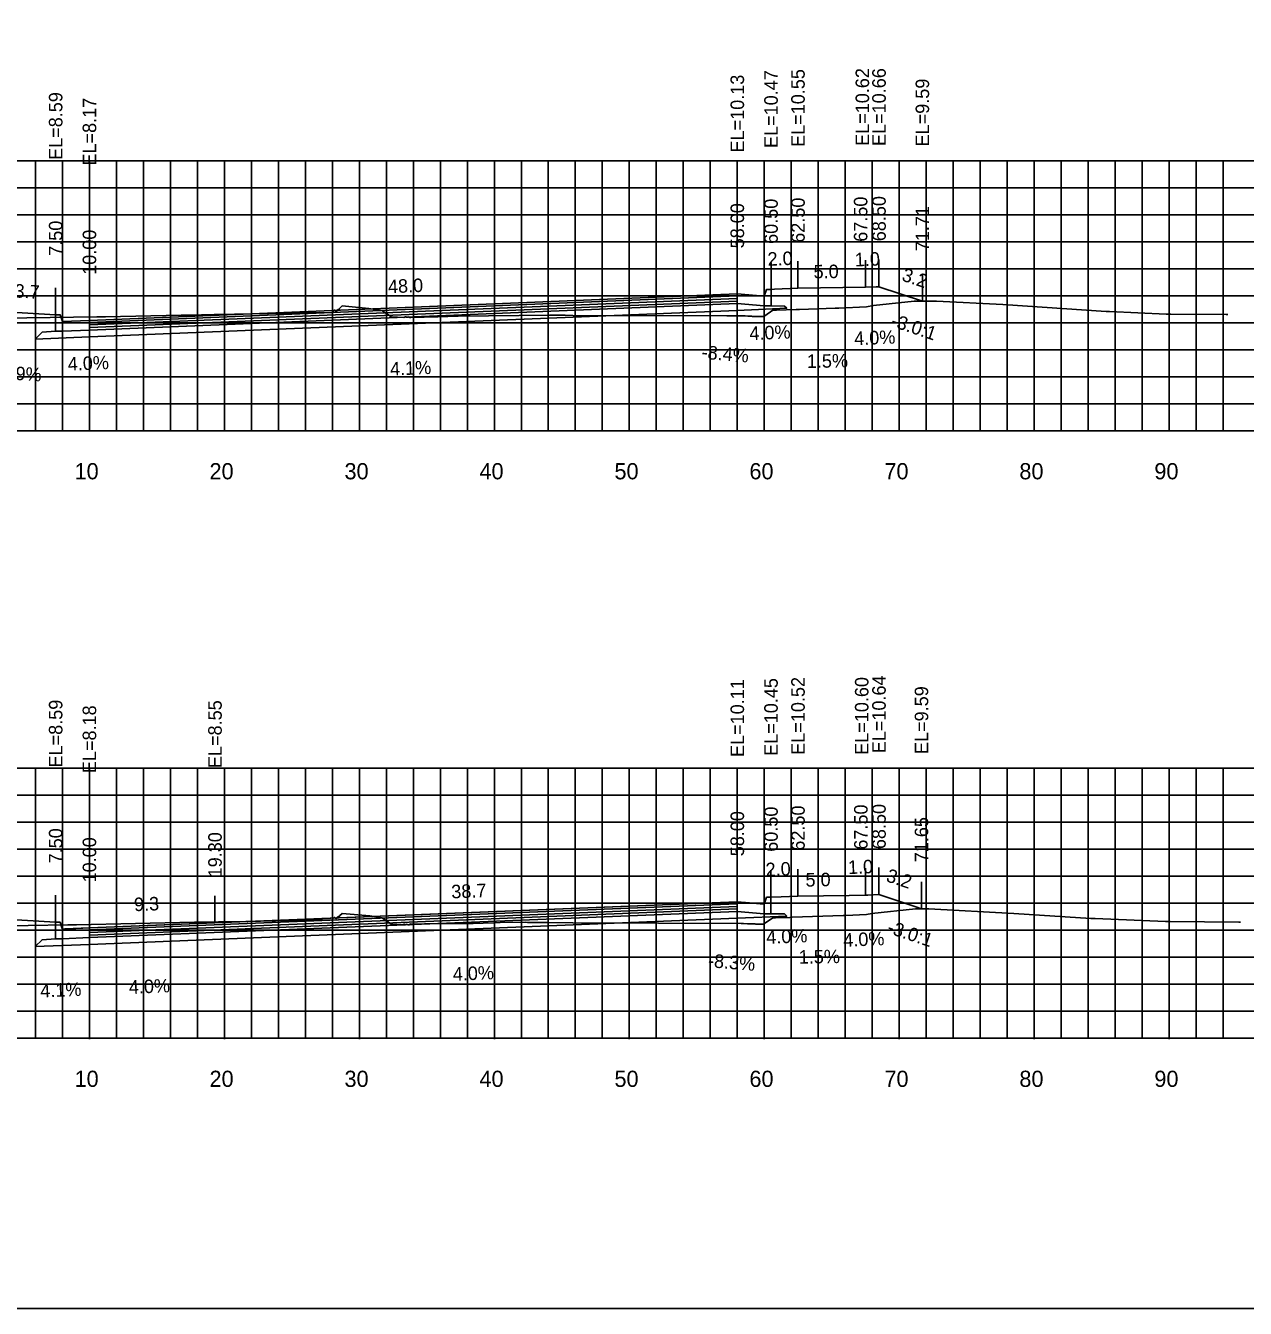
# Model space of a CAD drawing. Extents: x 1797419 to 1809236, y 248759 to 251512.
# Drawn here: x 1805696.3 to 1805786.6, y 250079.4 to 250174.4 of the extents above; entities that cross this region are included whole.
import ezdxf

# ---------------------------------------------------------------- set-up
doc = ezdxf.new("R2010")
doc.units = 0
for name, color, linetype in [('10', 7, 'Continuous'), ('3', 7, 'Continuous'), ('4', 7, 'Continuous'), ('60', 7, 'Continuous'), ('BASE', 7, 'Continuous'), ('CL-CNST', 7, 'Continuous'), ('Level 62', 7, 'Continuous'), ('LOWER BINDER', 7, 'Continuous'), ('M-ROADS', 7, 'Continuous'), ('UPPER BINDER', 7, 'Continuous'), ('WEARING', 7, 'Continuous')]:
    doc.layers.add(name, color=color, linetype=linetype)

msp = doc.modelspace()

# ---------------------------------------------------------------- linework, layer by layer
for p, q in [((1805751.499, 250154.899), (1805751.499, 250156.899)), ((1805753.498, 250154.979), (1805753.498, 250156.979)), ((1805758.498, 250155.054), (1805758.498, 250157.054)), ((1805759.499, 250155.094), (1805759.499, 250157.094)), ((1805749.002, 250154.566), (1805749.002, 250156.566)), ((1805762.712, 250154.023), (1805762.712, 250156.023)), ((1805698.502, 250153.023), (1805698.502, 250155.023)), ((1805701.002, 250152.604), (1805701.002, 250154.604)), ((1805701.006, 250152.604), (1805701.006, 250154.604)), ((1805749.002, 250109.543), (1805749.002, 250111.543)), ((1805751.498, 250109.877), (1805751.498, 250111.877)), ((1805753.498, 250109.957), (1805753.498, 250111.957)), ((1805758.498, 250110.032), (1805758.498, 250112.032)), ((1805759.498, 250110.072), (1805759.498, 250112.072)), ((1805762.647, 250109.022), (1805762.647, 250111.022)), ((1805698.502, 250108.026), (1805698.502, 250110.026)), ((1805701.002, 250107.607), (1805701.002, 250109.607)), ((1805710.306, 250107.982), (1805710.306, 250109.982))]:
    msp.add_line(p, q)
for points in [[(1805541.002, 250079.432), (1805841.002, 250079.432), (1805841.002, 250269.432), (1805541.002, 250269.432)], [(1805749.002, 250154.566), (1805751.002, 250154.399), (1805751.168, 250154.899), (1805751.499, 250154.899), (1805751.499, 250153.686), (1805751.002, 250153.686), (1805749.002, 250153.846)], [(1805698.502, 250153.023), (1805698.831, 250153.023), (1805699.002, 250152.523), (1805701.002, 250152.604), (1805701.002, 250151.884), (1805699.002, 250151.803), (1805698.502, 250151.803)], [(1805749.002, 250109.543), (1805751.002, 250109.377), (1805751.169, 250109.877), (1805751.498, 250109.877), (1805751.498, 250108.663), (1805751.002, 250108.663), (1805749.002, 250108.823)], [(1805698.502, 250108.026), (1805698.832, 250108.026), (1805699.002, 250107.526), (1805701.002, 250107.607), (1805701.002, 250106.887), (1805699.002, 250106.806), (1805698.502, 250106.806)]]:
    msp.add_lwpolyline(points, close=True)
at = {"layer": '60'}
for p, q in [((1805541.002, 250144.432), (1805841.002, 250144.432)), ((1805701.002, 250144.372), (1805701.002, 250144.432)), ((1805711.002, 250144.372), (1805711.002, 250144.432)), ((1805721.002, 250144.372), (1805721.002, 250144.432)), ((1805731.002, 250144.372), (1805731.002, 250144.432)), ((1805741.002, 250144.372), (1805741.002, 250144.432)), ((1805751.002, 250144.372), (1805751.002, 250144.432)), ((1805761.002, 250144.372), (1805761.002, 250144.432)), ((1805771.002, 250144.372), (1805771.002, 250144.432)), ((1805781.002, 250144.372), (1805781.002, 250144.432)), ((1805541.002, 250099.432), (1805841.002, 250099.432)), ((1805701.002, 250099.372), (1805701.002, 250099.432)), ((1805711.002, 250099.372), (1805711.002, 250099.432)), ((1805721.002, 250099.372), (1805721.002, 250099.432)), ((1805731.002, 250099.372), (1805731.002, 250099.432)), ((1805741.002, 250099.372), (1805741.002, 250099.432)), ((1805751.002, 250099.372), (1805751.002, 250099.432)), ((1805761.002, 250099.372), (1805761.002, 250099.432)), ((1805771.002, 250099.372), (1805771.002, 250099.432)), ((1805781.002, 250099.372), (1805781.002, 250099.432))]:
    msp.add_line(p, q, dxfattribs=at)
at = {"layer": 'BASE'}
for points in [[(1805701.002, 250151.884), (1805749.002, 250153.846), (1805751.002, 250153.686), (1805751.499, 250153.686), (1805752.498, 250153.664), (1805752.666, 250153.496), (1805749.002, 250153.346), (1805701.002, 250151.384), (1805696.992, 250151.22), (1805697.502, 250151.73), (1805698.502, 250151.803), (1805699.002, 250151.803)], [(1805701.002, 250106.887), (1805749.002, 250108.823), (1805751.002, 250108.663), (1805751.498, 250108.663), (1805752.498, 250108.641), (1805752.668, 250108.471), (1805749.002, 250108.323), (1805701.002, 250106.387), (1805696.992, 250106.225), (1805697.502, 250106.734), (1805698.502, 250106.806), (1805699.002, 250106.806)]]:
    msp.add_lwpolyline(points, close=True, dxfattribs=at)
at = {"layer": 'CL-CNST'}
for points in [[(1805694.786, 250153.243), (1805698.502, 250153.023), (1805698.775, 250153.023), (1805698.831, 250153.023), (1805699.002, 250152.523), (1805701.002, 250152.604), (1805701.006, 250152.604), (1805749.002, 250154.566), (1805749.293, 250154.542), (1805751.002, 250154.399), (1805751.168, 250154.899), (1805751.383, 250154.899), (1805751.499, 250154.899), (1805751.757, 250154.909), (1805753.498, 250154.979), (1805758.498, 250155.054), (1805759.29, 250155.086), (1805759.499, 250155.094), (1805762.712, 250154.023)], [(1805691.001, 250108.468), (1805698.502, 250108.026), (1805698.713, 250108.026), (1805698.832, 250108.026), (1805698.966, 250107.632), (1805699.002, 250107.526), (1805699.179, 250107.533), (1805701.002, 250107.607), (1805710.306, 250107.982), (1805749.002, 250109.543), (1805750.236, 250109.441), (1805751.002, 250109.377), (1805751.169, 250109.877), (1805751.498, 250109.877), (1805752.255, 250109.907), (1805753.498, 250109.957), (1805757.301, 250110.014), (1805758.498, 250110.032), (1805758.67, 250110.039), (1805759.498, 250110.072), (1805762.159, 250109.185), (1805762.647, 250109.022)]]:
    msp.add_lwpolyline(points, dxfattribs=at)
at = {"layer": 'Level 62'}
for p, q in [((1805541.002, 250164.432), (1805841.002, 250164.432)), ((1805697.002, 250144.432), (1805697.002, 250164.432)), ((1805699.002, 250144.432), (1805699.002, 250164.432)), ((1805701.002, 250144.432), (1805701.002, 250164.432)), ((1805703.002, 250144.432), (1805703.002, 250164.432)), ((1805705.002, 250144.432), (1805705.002, 250164.432)), ((1805707.002, 250144.432), (1805707.002, 250164.432)), ((1805709.002, 250144.432), (1805709.002, 250164.432)), ((1805711.002, 250144.432), (1805711.002, 250164.432)), ((1805713.002, 250144.432), (1805713.002, 250164.432)), ((1805715.002, 250144.432), (1805715.002, 250164.432)), ((1805717.002, 250144.432), (1805717.002, 250164.432)), ((1805719.002, 250144.432), (1805719.002, 250164.432)), ((1805721.002, 250144.432), (1805721.002, 250164.432)), ((1805723.002, 250144.432), (1805723.002, 250164.432)), ((1805725.002, 250144.432), (1805725.002, 250164.432)), ((1805727.002, 250144.432), (1805727.002, 250164.432)), ((1805729.002, 250144.432), (1805729.002, 250164.432)), ((1805731.002, 250144.432), (1805731.002, 250164.432)), ((1805733.002, 250144.432), (1805733.002, 250164.432)), ((1805735.002, 250144.432), (1805735.002, 250164.432)), ((1805737.002, 250144.432), (1805737.002, 250164.432)), ((1805739.002, 250144.432), (1805739.002, 250164.432)), ((1805741.002, 250144.432), (1805741.002, 250164.432)), ((1805743.002, 250144.432), (1805743.002, 250164.432)), ((1805745.002, 250144.432), (1805745.002, 250164.432)), ((1805747.002, 250144.432), (1805747.002, 250164.432)), ((1805749.002, 250144.432), (1805749.002, 250164.432)), ((1805751.002, 250144.432), (1805751.002, 250164.432)), ((1805753.002, 250144.432), (1805753.002, 250164.432)), ((1805755.002, 250144.432), (1805755.002, 250164.432)), ((1805757.002, 250144.432), (1805757.002, 250164.432)), ((1805759.002, 250144.432), (1805759.002, 250164.432)), ((1805761.002, 250144.432), (1805761.002, 250164.432)), ((1805763.002, 250144.432), (1805763.002, 250164.432)), ((1805765.002, 250144.432), (1805765.002, 250164.432)), ((1805767.002, 250144.432), (1805767.002, 250164.432)), ((1805769.002, 250144.432), (1805769.002, 250164.432)), ((1805771.002, 250144.432), (1805771.002, 250164.432)), ((1805773.002, 250144.432), (1805773.002, 250164.432)), ((1805775.002, 250144.432), (1805775.002, 250164.432)), ((1805777.002, 250144.432), (1805777.002, 250164.432)), ((1805779.002, 250144.432), (1805779.002, 250164.432)), ((1805781.002, 250144.432), (1805781.002, 250164.432)), ((1805783.002, 250144.432), (1805783.002, 250164.432)), ((1805785.002, 250144.432), (1805785.002, 250164.432)), ((1805541.002, 250162.432), (1805841.002, 250162.432)), ((1805541.002, 250160.432), (1805841.002, 250160.432)), ((1805541.002, 250158.432), (1805841.002, 250158.432)), ((1805541.002, 250156.432), (1805841.002, 250156.432)), ((1805541.002, 250154.432), (1805841.002, 250154.432)), ((1805541.002, 250152.432), (1805841.002, 250152.432)), ((1805541.002, 250150.432), (1805841.002, 250150.432)), ((1805541.002, 250148.432), (1805841.002, 250148.432)), ((1805541.002, 250146.432), (1805841.002, 250146.432)), ((1805541.002, 250144.432), (1805841.002, 250144.432)), ((1805541.002, 250119.432), (1805841.002, 250119.432)), ((1805697.002, 250099.432), (1805697.002, 250119.432)), ((1805699.002, 250099.432), (1805699.002, 250119.432)), ((1805701.002, 250099.432), (1805701.002, 250119.432)), ((1805703.002, 250099.432), (1805703.002, 250119.432)), ((1805705.002, 250099.432), (1805705.002, 250119.432)), ((1805707.002, 250099.432), (1805707.002, 250119.432)), ((1805709.002, 250099.432), (1805709.002, 250119.432)), ((1805711.002, 250099.432), (1805711.002, 250119.432)), ((1805713.002, 250099.432), (1805713.002, 250119.432)), ((1805715.002, 250099.432), (1805715.002, 250119.432)), ((1805717.002, 250099.432), (1805717.002, 250119.432)), ((1805719.002, 250099.432), (1805719.002, 250119.432)), ((1805721.002, 250099.432), (1805721.002, 250119.432)), ((1805723.002, 250099.432), (1805723.002, 250119.432)), ((1805725.002, 250099.432), (1805725.002, 250119.432)), ((1805727.002, 250099.432), (1805727.002, 250119.432)), ((1805729.002, 250099.432), (1805729.002, 250119.432)), ((1805731.002, 250099.432), (1805731.002, 250119.432)), ((1805733.002, 250099.432), (1805733.002, 250119.432)), ((1805735.002, 250099.432), (1805735.002, 250119.432)), ((1805737.002, 250099.432), (1805737.002, 250119.432)), ((1805739.002, 250099.432), (1805739.002, 250119.432)), ((1805741.002, 250099.432), (1805741.002, 250119.432)), ((1805743.002, 250099.432), (1805743.002, 250119.432)), ((1805745.002, 250099.432), (1805745.002, 250119.432)), ((1805747.002, 250099.432), (1805747.002, 250119.432)), ((1805749.002, 250099.432), (1805749.002, 250119.432)), ((1805751.002, 250099.432), (1805751.002, 250119.432)), ((1805753.002, 250099.432), (1805753.002, 250119.432)), ((1805755.002, 250099.432), (1805755.002, 250119.432)), ((1805757.002, 250099.432), (1805757.002, 250119.432)), ((1805759.002, 250099.432), (1805759.002, 250119.432)), ((1805761.002, 250099.432), (1805761.002, 250119.432)), ((1805763.002, 250099.432), (1805763.002, 250119.432)), ((1805765.002, 250099.432), (1805765.002, 250119.432)), ((1805767.002, 250099.432), (1805767.002, 250119.432)), ((1805769.002, 250099.432), (1805769.002, 250119.432)), ((1805771.002, 250099.432), (1805771.002, 250119.432)), ((1805773.002, 250099.432), (1805773.002, 250119.432)), ((1805775.002, 250099.432), (1805775.002, 250119.432)), ((1805777.002, 250099.432), (1805777.002, 250119.432)), ((1805779.002, 250099.432), (1805779.002, 250119.432)), ((1805781.002, 250099.432), (1805781.002, 250119.432)), ((1805783.002, 250099.432), (1805783.002, 250119.432)), ((1805785.002, 250099.432), (1805785.002, 250119.432)), ((1805541.002, 250117.432), (1805841.002, 250117.432)), ((1805541.002, 250115.432), (1805841.002, 250115.432)), ((1805541.002, 250113.432), (1805841.002, 250113.432)), ((1805541.002, 250111.432), (1805841.002, 250111.432)), ((1805541.002, 250109.432), (1805841.002, 250109.432)), ((1805541.002, 250107.432), (1805841.002, 250107.432)), ((1805541.002, 250105.432), (1805841.002, 250105.432)), ((1805541.002, 250103.432), (1805841.002, 250103.432)), ((1805541.002, 250101.432), (1805841.002, 250101.432)), ((1805541.002, 250099.432), (1805841.002, 250099.432))]:
    msp.add_line(p, q, dxfattribs=at)
at = {"layer": 'LOWER BINDER'}
for points in [[(1805701.002, 250152.264), (1805749.002, 250154.226), (1805749.002, 250154.036), (1805701.002, 250152.078)], [(1805701.002, 250152.078), (1805749.002, 250154.036), (1805749.002, 250153.846), (1805701.002, 250151.884)], [(1805701.002, 250107.267), (1805749.002, 250109.203), (1805749.002, 250109.013), (1805701.002, 250107.08)], [(1805701.002, 250107.08), (1805749.002, 250109.013), (1805749.002, 250108.823), (1805701.002, 250106.887)]]:
    msp.add_lwpolyline(points, close=True, dxfattribs=at)
at = {"layer": 'M-ROADS'}
for points in [[(1805691.162, 250152.707), (1805701.545, 250152.873), (1805701.913, 250152.875), (1805702.198, 250152.877), (1805707.792, 250152.989), (1805708.005, 250152.991), (1805708.296, 250152.993), (1805708.376, 250152.991), (1805710.243, 250153.031), (1805711.756, 250153.059), (1805718.024, 250153.185), (1805718.951, 250153.166), (1805719.142, 250153.352), (1805719.167, 250153.354), (1805719.181, 250153.355), (1805719.218, 250153.305), (1805719.267, 250153.318), (1805719.269, 250153.322), (1805719.273, 250153.318), (1805719.274, 250153.307), (1805719.274, 250153.309), (1805719.275, 250153.312), (1805719.276, 250153.307), (1805719.278, 250153.277), (1805719.281, 250153.271), (1805719.282, 250153.267), (1805719.284, 250153.268), (1805719.284, 250153.268), (1805719.284, 250153.271), (1805719.319, 250153.342), (1805719.333, 250153.371), (1805719.354, 250153.335), (1805719.361, 250153.32), (1805719.381, 250153.374), (1805719.389, 250153.396), (1805719.405, 250153.4), (1805719.414, 250153.402), (1805719.427, 250153.403), (1805719.44, 250153.403), (1805719.453, 250153.434), (1805719.464, 250153.422), (1805719.472, 250153.412), (1805719.48, 250153.399), (1805719.494, 250153.384), (1805719.501, 250153.395), (1805719.508, 250153.432), (1805719.514, 250153.464), (1805719.727, 250153.674), (1805721.699, 250153.492), (1805722.675, 250153.338), (1805723.153, 250153.02), (1805723.357, 250152.867), (1805724.296, 250152.823), (1805724.343, 250152.836), (1805724.364, 250152.842), (1805724.393, 250152.853), (1805724.406, 250152.858), (1805724.448, 250152.856), (1805724.483, 250152.854), (1805724.51, 250152.84), (1805724.541, 250152.823), (1805724.579, 250152.838), (1805724.631, 250152.859), (1805724.669, 250152.849), (1805724.746, 250152.827), (1805724.807, 250152.81), (1805726.808, 250152.872), (1805728.321, 250152.919), (1805735.087, 250152.996), (1805735.558, 250152.989), (1805736.256, 250152.983), (1805736.807, 250152.977), (1805748.225, 250152.94), (1805749.291, 250152.935), (1805749.314, 250152.935), (1805749.522, 250152.933), (1805749.59, 250152.93), (1805749.786, 250152.923), (1805749.933, 250152.917), (1805749.96, 250152.916), (1805750.047, 250152.907), (1805750.138, 250152.897), (1805750.192, 250152.892), (1805750.212, 250152.891), (1805750.273, 250152.886), (1805750.325, 250152.883), (1805750.336, 250152.882), (1805750.37, 250152.883), (1805750.409, 250152.883), (1805750.434, 250152.883), (1805750.443, 250152.884), (1805750.472, 250152.887), (1805750.499, 250152.89), (1805750.504, 250152.89), (1805750.523, 250152.889), (1805750.961, 250152.885), (1805751.042, 250152.95), (1805751.622, 250153.348), (1805751.91, 250153.365), (1805753.366, 250153.412), (1805753.611, 250153.414), (1805756.249, 250153.503), (1805756.523, 250153.505), (1805758.571, 250153.597), (1805759.097, 250153.718), (1805762.105, 250154.025), (1805763.042, 250154.022), (1805763.255, 250154.022), (1805763.35, 250154.022), (1805763.693, 250154.022), (1805763.759, 250154.022), (1805768.664, 250153.768), (1805776.325, 250153.257), (1805776.572, 250153.254), (1805780.77, 250153.072), (1805781.022, 250153.072), (1805781.128, 250153.072), (1805785.226, 250153.038), (1805785.239, 250153.038), (1805785.334, 250153.041)], [(1805693.502, 250107.748), (1805699.399, 250107.842), (1805699.607, 250107.843), (1805700.05, 250107.847), (1805708.798, 250108.022), (1805709.131, 250108.025), (1805709.302, 250108.026), (1805709.424, 250108.023), (1805710.563, 250108.047), (1805711.484, 250108.064), (1805718.104, 250108.197), (1805718.946, 250108.18), (1805719.146, 250108.375), (1805719.172, 250108.377), (1805719.186, 250108.378), (1805719.225, 250108.325), (1805719.247, 250108.331), (1805719.247, 250108.333), (1805719.252, 250108.328), (1805719.254, 250108.313), (1805719.254, 250108.313), (1805719.254, 250108.313), (1805719.254, 250108.313), (1805719.254, 250108.313), (1805719.281, 250108.292), (1805719.306, 250108.307), (1805719.318, 250108.315), (1805719.352, 250108.384), (1805719.365, 250108.41), (1805719.384, 250108.377), (1805719.39, 250108.364), (1805719.408, 250108.413), (1805719.416, 250108.432), (1805719.43, 250108.436), (1805719.438, 250108.438), (1805719.45, 250108.439), (1805719.462, 250108.438), (1805719.474, 250108.467), (1805719.484, 250108.456), (1805719.491, 250108.447), (1805719.498, 250108.436), (1805719.511, 250108.421), (1805719.517, 250108.432), (1805719.523, 250108.465), (1805719.529, 250108.495), (1805719.723, 250108.685), (1805721.787, 250108.494), (1805722.672, 250108.354), (1805723.172, 250108.023), (1805723.357, 250107.884), (1805724.208, 250107.844), (1805724.251, 250107.855), (1805724.27, 250107.861), (1805724.296, 250107.871), (1805724.308, 250107.876), (1805724.346, 250107.874), (1805724.378, 250107.872), (1805724.403, 250107.859), (1805724.431, 250107.843), (1805724.465, 250107.857), (1805724.512, 250107.876), (1805724.547, 250107.867), (1805724.616, 250107.847), (1805724.69, 250107.827), (1805724.709, 250107.842), (1805724.778, 250107.902), (1805724.806, 250107.892), (1805726.809, 250107.935), (1805729.109, 250107.945), (1805729.442, 250107.947), (1805730.182, 250107.962), (1805731.014, 250107.987), (1805731.44, 250108), (1805733.327, 250108.022), (1805733.458, 250108.02), (1805733.651, 250108.018), (1805734.568, 250108.01), (1805735.047, 250108.006), (1805736.806, 250107.989), (1805736.806, 250107.989), (1805743.164, 250107.96), (1805749.297, 250107.925), (1805749.466, 250107.923), (1805749.769, 250107.921), (1805749.92, 250107.919), (1805749.97, 250107.917), (1805750.112, 250107.912), (1805750.219, 250107.907), (1805750.238, 250107.907), (1805750.301, 250107.9), (1805750.367, 250107.893), (1805750.407, 250107.889), (1805750.421, 250107.888), (1805750.465, 250107.885), (1805750.503, 250107.883), (1805750.511, 250107.882), (1805750.536, 250107.883), (1805750.564, 250107.883), (1805750.582, 250107.883), (1805750.588, 250107.884), (1805750.61, 250107.886), (1805750.629, 250107.888), (1805750.633, 250107.888), (1805750.646, 250107.887), (1805750.964, 250107.884), (1805751.023, 250107.932), (1805751.625, 250108.345), (1805751.833, 250108.357), (1805752.885, 250108.391), (1805753.062, 250108.393), (1805756.85, 250108.521), (1805757.053, 250108.522), (1805758.571, 250108.59), (1805758.961, 250108.68), (1805762.192, 250109.01), (1805762.483, 250109.022), (1805762.635, 250109.022), (1805762.802, 250109.022), (1805763.175, 250109.01), (1805763.191, 250109.009), (1805769.495, 250108.683), (1805775.205, 250108.302), (1805775.51, 250108.298), (1805780.721, 250108.072), (1805780.947, 250108.072), (1805781.077, 250108.072), (1805786.147, 250108.03), (1805786.163, 250108.03), (1805786.281, 250108.033)]]:
    msp.add_lwpolyline(points, dxfattribs=at)
at = {"layer": 'UPPER BINDER'}
for points in [[(1805701.002, 250152.454), (1805749.002, 250154.416), (1805749.002, 250154.226), (1805701.002, 250152.264)], [(1805701.002, 250107.457), (1805749.002, 250109.393), (1805749.002, 250109.203), (1805701.002, 250107.267)]]:
    msp.add_lwpolyline(points, close=True, dxfattribs=at)
at = {"layer": 'WEARING'}
for points in [[(1805701.002, 250152.604), (1805749.002, 250154.566), (1805749.002, 250154.416), (1805701.002, 250152.454)], [(1805701.002, 250107.607), (1805749.002, 250109.543), (1805749.002, 250109.393), (1805701.002, 250107.457)]]:
    msp.add_lwpolyline(points, close=True, dxfattribs=at)

# ---------------------------------------------------------------- texts
for rotation, p in [(341.56684, (1805760.315, 250152.187)), (341.5599, (1805760.038, 250107.257))]:
    msp.add_text('-3.0:1', height=1, rotation=rotation).set_placement(p)
at = {"layer": '10'}
for s, p in [('10', (1805699.901, 250140.832)), ('20', (1805709.901, 250140.832)), ('30', (1805719.901, 250140.832)), ('40', (1805729.901, 250140.832)), ('50', (1805739.901, 250140.832)), ('60', (1805749.901, 250140.832)), ('70', (1805759.901, 250140.832)), ('80', (1805769.901, 250140.832)), ('90', (1805779.901, 250140.832)), ('10', (1805699.901, 250095.832)), ('20', (1805709.901, 250095.832)), ('30', (1805719.901, 250095.832)), ('40', (1805729.901, 250095.832)), ('50', (1805739.901, 250095.832)), ('60', (1805749.901, 250095.832)), ('70', (1805759.901, 250095.832)), ('80', (1805769.901, 250095.832)), ('90', (1805779.901, 250095.832))]:
    msp.add_text(s, height=1.2, dxfattribs=at).set_placement(p)
at = {"layer": '3'}
for s, p in [('EL=10.55', (1805753.998, 250165.451)), ('EL=10.62', (1805758.765, 250165.526)), ('EL=10.66', (1805759.999, 250165.519)), ('EL=10.13', (1805749.502, 250165.038)), ('EL=10.47', (1805751.999, 250165.371)), ('EL=9.59', (1805763.212, 250165.488)), ('EL=8.59', (1805699.002, 250164.488)), ('EL=8.17', (1805701.502, 250164.069)), ('EL=8.17', (1805701.506, 250164.069)), ('62.50', (1805753.998, 250158.349)), ('67.50', (1805758.638, 250158.424)), ('68.50', (1805759.999, 250158.464)), ('58.00', (1805749.502, 250157.936)), ('60.50', (1805751.999, 250158.269)), ('71.71', (1805763.212, 250157.724)), ('7.50', (1805699.002, 250157.385)), ('10.00', (1805701.502, 250155.974)), ('10.00', (1805701.506, 250155.974)), ('EL=10.11', (1805749.502, 250120.267)), ('EL=10.45', (1805751.998, 250120.349)), ('EL=10.52', (1805753.998, 250120.429)), ('EL=10.60', (1805758.718, 250120.426)), ('EL=10.64', (1805759.998, 250120.544)), ('EL=9.59', (1805763.147, 250120.487)), ('EL=8.59', (1805699.002, 250119.491)), ('EL=8.18', (1805701.502, 250119.072)), ('EL=8.55', (1805710.806, 250119.447)), ('58.00', (1805749.502, 250112.913)), ('60.50', (1805751.998, 250113.247)), ('62.50', (1805753.998, 250113.327)), ('67.50', (1805758.654, 250113.402)), ('68.50', (1805759.998, 250113.442)), ('71.65', (1805763.147, 250112.471)), ('7.50', (1805699.002, 250112.388)), ('10.00', (1805701.502, 250110.977)), ('19.30', (1805710.806, 250111.352))]:
    msp.add_text(s, height=1, rotation=90, dxfattribs=at).set_placement(p)
at = {"layer": '4'}
for s, rotation, p in [('2.0', 2.29106, (1805751.262, 250156.642)), ('1.0', 2.28936, (1805757.727, 250156.596)), ('5.0', 0.8594, (1805754.659, 250155.71)), ('3.2', 341.56684, (1805761.124, 250155.567)), ('3.7', 356.61207, (1805695.427, 250154.307)), ('48.0', 2.34066, (1805723.142, 250154.61)), ('4.0%', 2.29106, (1805749.916, 250151.14)), ('4.0%', 2.28936, (1805757.682, 250150.765)), ('-8.4%', 355.22595, (1805746.33, 250149.772)), ('4.0%', 2.29106, (1805699.417, 250148.874)), ('4.1%', 2.34066, (1805723.296, 250148.511)), ('1.5%', 0.8594, (1805754.16, 250149.077)), ('-5.9%', 356.61207, (1805693.943, 250148.284)), ('2.0', 2.29054, (1805751.118, 250111.426)), ('1.0', 2.28969, (1805757.218, 250111.592)), ('5.0', 0.85942, (1805754.061, 250110.668)), ('3.2', 341.5599, (1805759.959, 250111.078)), ('38.7', 2.30967, (1805727.831, 250109.79)), ('9.3', 2.30967, (1805704.327, 250108.842)), ('4.0%', 2.29054, (1805751.165, 250106.426)), ('4.0%', 2.28969, (1805756.872, 250106.209)), ('-8.3%', 355.25531, (1805746.804, 250104.708)), ('1.5%', 0.85942, (1805753.562, 250104.957)), ('4.0%', 2.30967, (1805727.943, 250103.69)), ('4.0%', 2.30967, (1805703.943, 250102.722)), ('4.1%', 2.32, (1805697.381, 250102.456))]:
    msp.add_text(s, height=1, rotation=rotation, dxfattribs=at).set_placement(p)

doc.saveas('drawing.dxf')
